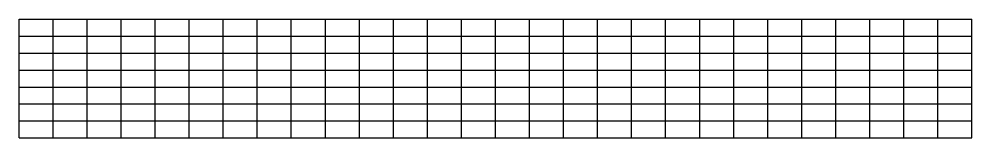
# Model space of a CAD drawing. Extents: x 1374311 to 1383814, y 384102 to 406278.
# Drawn here: x 1381933.2 to 1382213.2, y 388030.8 to 388065.8 of the extents above; entities that cross this region are included whole.
import ezdxf

# ---------------------------------------------------------------- set-up
doc = ezdxf.new("R2010")
doc.units = 0
doc.layers.add('R_Grid', color=7, linetype='Continuous')

msp = doc.modelspace()

# ---------------------------------------------------------------- linework, layer by layer
at = {"layer": 'R_Grid'}
for p, q in [((1381933.18, 388065.8), (1382213.18, 388065.8)), ((1381933.18, 388030.8), (1381933.18, 388065.8)), ((1381943.18, 388030.8), (1381943.18, 388065.8)), ((1381953.18, 388030.8), (1381953.18, 388065.8)), ((1381963.18, 388030.8), (1381963.18, 388065.8)), ((1381973.18, 388030.8), (1381973.18, 388065.8)), ((1381983.18, 388030.8), (1381983.18, 388065.8)), ((1381993.18, 388030.8), (1381993.18, 388065.8)), ((1382003.18, 388030.8), (1382003.18, 388065.8)), ((1382013.18, 388030.8), (1382013.18, 388065.8)), ((1382023.18, 388030.8), (1382023.18, 388065.8)), ((1382033.18, 388030.8), (1382033.18, 388065.8)), ((1382043.18, 388030.8), (1382043.18, 388065.8)), ((1382053.18, 388030.8), (1382053.18, 388065.8)), ((1382063.18, 388030.8), (1382063.18, 388065.8)), ((1382073.18, 388030.8), (1382073.18, 388065.8)), ((1382083.18, 388030.8), (1382083.18, 388065.8)), ((1382093.18, 388030.8), (1382093.18, 388065.8)), ((1382103.18, 388030.8), (1382103.18, 388065.8)), ((1382113.18, 388030.8), (1382113.18, 388065.8)), ((1382123.18, 388030.8), (1382123.18, 388065.8)), ((1382133.18, 388030.8), (1382133.18, 388065.8)), ((1382143.18, 388030.8), (1382143.18, 388065.8)), ((1382153.18, 388030.8), (1382153.18, 388065.8)), ((1382163.18, 388030.8), (1382163.18, 388065.8)), ((1382173.18, 388030.8), (1382173.18, 388065.8)), ((1382183.18, 388030.8), (1382183.18, 388065.8)), ((1382193.18, 388030.8), (1382193.18, 388065.8)), ((1382203.18, 388030.8), (1382203.18, 388065.8)), ((1382213.18, 388030.8), (1382213.18, 388065.8)), ((1381933.18, 388060.8), (1382213.18, 388060.8)), ((1381933.18, 388055.8), (1382213.18, 388055.8)), ((1381933.18, 388050.8), (1382213.18, 388050.8)), ((1381933.18, 388045.8), (1382213.18, 388045.8)), ((1381933.18, 388040.8), (1382213.18, 388040.8)), ((1381933.18, 388035.8), (1382213.18, 388035.8)), ((1381933.18, 388030.8), (1382213.18, 388030.8))]:
    msp.add_line(p, q, dxfattribs=at)

doc.saveas('drawing.dxf')
